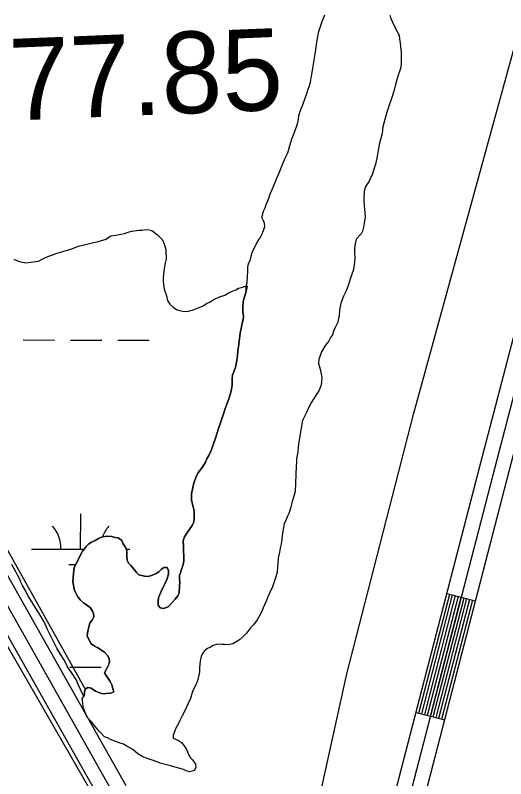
# Model space of a CAD drawing. Extents: x 3187622 to 3225504, y 800805 to 826213.
# Drawn here: x 3194985 to 3195483, y 821154 to 821931 of the extents above; entities that cross this region are included whole.
import ezdxf

# ---------------------------------------------------------------- set-up
doc = ezdxf.new("R2010")
doc.units = 0
for name, color, linetype in [('V-LEVE-TOET', 7, 'Continuous'), ('V-RIVR-RANG-IDEN', 7, 'Continuous'), ('V-ROAD-CNTR', 7, 'Continuous'), ('V-TOPO-SHOR', 7, 'Continuous'), ('V-WETL-SWMP', 7, 'Continuous')]:
    doc.layers.add(name, color=color, linetype=linetype)

msp = doc.modelspace()

# ---------------------------------------------------------------- linework, layer by layer
at = {"layer": 'V-LEVE-TOET'}
msp.add_lwpolyline([(3194448.46, 821917.61), (3194600.02, 821648.84), (3194730.28, 821412.12), (3194889.28, 821132.91), (3195058.79, 820825.95), (3195075.31, 820785.06), (3195080.31, 820773.14), (3195087.46, 820766.12), (3195094.54, 820766.19), (3195101.57, 820771.87), (3195107.58, 820782.68), (3195113.8, 820796.66), (3195176.65, 820852.95), (3195190.5, 820860.17), (3195219.94, 820873.39), (3195237.59, 820893.1), (3195245.88, 820920.55), (3195263.96, 820997.92), (3195322.06, 821260.85), (3195389.92, 821526.08), (3195492.18, 821898.4)], dxfattribs=at)
at = {"layer": 'V-ROAD-CNTR'}
for p, q in [((3195423.6, 821342.83), (3195452.64, 821335.31)), ((3195392.28, 821221.82), (3195421.32, 821214.3))]:
    msp.add_line(p, q, dxfattribs=at)
for points in [[(3195052.99, 820683.09), (3195154.32, 820744.95), (3195247.95, 820813.95), (3195282.48, 820850.34), (3195298.01, 820874.93), (3195309.99, 820910.43), (3195322.68, 820952.97), (3195457.68, 821474.49), (3195761.57, 822638.53), (3196065.13, 823795.15)], [(3196079.64, 823791.35), (3195776.08, 822634.73), (3195472.2, 821470.71), (3195337.13, 820948.94), (3195324.29, 820905.88), (3195311.65, 820868.44), (3195294.38, 820841.09), (3195257.92, 820802.66), (3195162.69, 820732.49), (3195069.7, 820675.72)], [(3195068.35, 820657.32), (3195171.06, 820720.02), (3195267.89, 820791.37), (3195306.28, 820831.83), (3195325.29, 820861.94), (3195338.59, 820901.34), (3195351.59, 820944.92), (3195486.72, 821466.94), (3195790.59, 822630.93), (3196094.15, 823787.54)], [(3193942.66, 823198.97), (3195097.44, 821147.45)], [(3193929.59, 823191.61), (3195084.37, 821140.1)], [(3193916.52, 823184.26), (3195071.3, 821132.74)], [(3195395.18, 821221.06), (3195426.51, 821342.08)], [(3195398.08, 821220.31), (3195429.41, 821341.32)], [(3195400.99, 821219.56), (3195432.31, 821340.57)], [(3195403.89, 821218.81), (3195435.22, 821339.82)], [(3195406.8, 821218.06), (3195438.12, 821339.07)], [(3195409.7, 821217.31), (3195441.03, 821338.32)], [(3195412.61, 821216.55), (3195443.93, 821337.56)], [(3195415.51, 821215.8), (3195446.84, 821336.81)], [(3195418.41, 821215.05), (3195449.74, 821336.06)]]:
    msp.add_lwpolyline(points, dxfattribs=at)
at = {"layer": 'V-TOPO-SHOR'}
for points in [[(3193919.55, 823665.67), (3193784.25, 823601.16), (3193771.38, 823588.29), (3193758.51, 823570.27), (3193761.08, 823554.83), (3193768.81, 823536.81), (3193781.68, 823513.65), (3193817.71, 823446.72), (3193838.31, 823441.57), (3193848.6, 823441.57), (3193861.47, 823441.57), (3193866.62, 823439), (3193866.62, 823433.85), (3193853.75, 823418.41), (3193843.45, 823405.54), (3193843.45, 823397.81), (3193853.75, 823377.22), (3193979.88, 823166.15), (3194268.17, 822641.05), (3194458.65, 822311.57), (3194777.83, 821742.71), (3194960.58, 821415.81), (3195056.27, 821245.25)], [(3193707.03, 823539.39), (3193961.86, 823083.78), (3194226.98, 822610.16), (3194435.48, 822249.79), (3194790.7, 821608.86), (3194893.66, 821433.82), (3195158.79, 820973.07)], [(3195289.48, 821889.2), (3195290.35, 821895.46), (3195290.78, 821898.48), (3195291.87, 821905.44), (3195293.41, 821914.02), (3195297.24, 821925.41), (3195299.51, 821930.98)], [(3195365.52, 821930.68), (3195366.48, 821927.22), (3195368.37, 821923.53), (3195371.91, 821915.92), (3195374.98, 821910.39), (3195375.48, 821906.69), (3195375.98, 821902.29), (3195377, 821892.81), (3195377.27, 821888.18), (3195377.1, 821881.69), (3195376.68, 821877.75), (3195375.78, 821874.5), (3195374.21, 821869.62), (3195371.29, 821860.09), (3195370.17, 821855.91), (3195368.15, 821848.95), (3195366.57, 821844.07), (3195364.77, 821839.19), (3195362.52, 821832.22), (3195358.49, 821817.12), (3195358.29, 821813.65), (3195357.86, 821810.4), (3195356.73, 821806.68), (3195354.94, 821800.41), (3195353.4, 821791.36), (3195352.54, 821785.33), (3195351.2, 821779.3), (3195349.85, 821775.12)], [(3195155.83, 821396.29), (3195157.18, 821400.23), (3195159.23, 821403.96), (3195164.95, 821411.66), (3195166.54, 821415.61), (3195166.97, 821419.09), (3195166.92, 821424.42), (3195166.42, 821428.35), (3195165.46, 821431.81), (3195164.24, 821438.06), (3195164.18, 821444.08), (3195166.62, 821455.22), (3195167.75, 821458.7), (3195168.88, 821461.72), (3195170.93, 821465.22), (3195175.5, 821471.75), (3195178.24, 821476.17), (3195180.05, 821480.13), (3195181.88, 821482.93), (3195184.15, 821488.04), (3195188.66, 821500.59), (3195191.58, 821510.35), (3195193.39, 821515.23), (3195194.51, 821519.41), (3195196.77, 821525.22), (3195198.34, 821530.8), (3195200.6, 821536.84), (3195202.41, 821541.49), (3195203.53, 821544.97), (3195204.87, 821550.08), (3195205.52, 821554.72), (3195205.47, 821560.28), (3195205.89, 821564.92), (3195207.02, 821568.17), (3195209.05, 821573.98), (3195210.15, 821580.24), (3195210.8, 821584.19), (3195211.22, 821589.52), (3195211.87, 821593.46), (3195212.72, 821601.81), (3195213.6, 821607.37), (3195214.71, 821612.02), (3195215.58, 821617.58), (3195216.47, 821621.3), (3195216.9, 821624.78), (3195216.4, 821628.94), (3195216.36, 821633.11), (3195216.54, 821639.13), (3195217.44, 821642.15), (3195218.79, 821646.33), (3195219.68, 821650.05), (3195219.66, 821655.06), (3195220.55, 821659.01), (3195221.18, 821665.5), (3195221.37, 821670.14), (3195221.33, 821674.54), (3195221.99, 821678.02), (3195223.58, 821681.74), (3195225.37, 821688.01), (3195226.5, 821691.03), (3195228.09, 821694.06), (3195229.67, 821698.01), (3195231.96, 821701.5), (3195234.02, 821704.3), (3195235.61, 821707.56), (3195237.42, 821711.75), (3195238.54, 821715.93), (3195238.28, 821719.17), (3195236.86, 821722.4), (3195235.44, 821725.16), (3195237.23, 821731.43), (3195238.82, 821734.92), (3195239.95, 821738.18), (3195242.21, 821743.76), (3195244.48, 821749.57), (3195246.06, 821753.52), (3195248.78, 821759.8), (3195250.59, 821764.45), (3195253.08, 821770.49), (3195257.38, 821780.73), (3195258.97, 821784.68), (3195260.79, 821787.94), (3195261.92, 821790.73), (3195264.39, 821799.33), (3195266.18, 821805.13), (3195267.77, 821809.08), (3195269.58, 821813.5), (3195271.83, 821820.24), (3195272.72, 821824.65), (3195273.14, 821828.59), (3195275.17, 821834.86), (3195277.66, 821840.68), (3195281.27, 821851.14), (3195282.39, 821854.62), (3195283.97, 821859.27), (3195285.1, 821862.52), (3195285.97, 821868.78), (3195287.07, 821874.35), (3195287.73, 821878.76), (3195288.83, 821885.02), (3195289.48, 821889.2)], [(3195349.85, 821775.12), (3195347.82, 821769.31), (3195346.01, 821765.12), (3195344.65, 821762.1), (3195340.54, 821755.81), (3195339.43, 821750.93), (3195339.26, 821744.21), (3195339.29, 821741.2), (3195339.82, 821733.56), (3195340.32, 821729.63), (3195340.37, 821725.23), (3195339.94, 821721.29), (3195338.84, 821715.02), (3195337.95, 821711.08), (3195336.35, 821708.52), (3195331.31, 821702.91), (3195329.98, 821696.64), (3195329.55, 821693.16), (3195329.58, 821689.92), (3195329.88, 821683.21), (3195329.47, 821676.95), (3195328.82, 821672.08), (3195326.79, 821666.5), (3195322.96, 821654.88), (3195320.93, 821649.77), (3195318.43, 821644.88), (3195315.71, 821637.91), (3195314.62, 821630.71), (3195313.98, 821625.38), (3195313.54, 821622.36), (3195312.65, 821618.42), (3195310.16, 821613.07), (3195308.34, 821609.58), (3195307.45, 821605.63), (3195305.39, 821603.07), (3195303.34, 821598.88), (3195300.13, 821595.14), (3195298.08, 821591.88), (3195296.26, 821588.39), (3195294.45, 821583.51), (3195293.56, 821580.49), (3195293.13, 821576.54), (3195294.09, 821573.31), (3195295.28, 821569.38), (3195296.51, 821562.22), (3195296.09, 821557.12), (3195295.43, 821553.87), (3195293.39, 821548.75), (3195290.88, 821544.56), (3195288.37, 821540.83), (3195285.86, 821537.1), (3195284.04, 821533.38), (3195281.09, 821526.86), (3195278.81, 821522.67), (3195277, 821518.72), (3195275.24, 821508.97), (3195274.58, 821504.57), (3195273.7, 821500.16), (3195272.82, 821495.29), (3195272.4, 821490.65), (3195271.98, 821486.71), (3195270.88, 821479.52), (3195270.92, 821476.27), (3195270.49, 821472.1), (3195269.51, 821446.39)], [(3195269.51, 821446.39), (3195267.94, 821441.51), (3195266.14, 821435.24), (3195265.03, 821430.6), (3195263.01, 821424.09), (3195261.42, 821420.6), (3195259.83, 821417.34), (3195258.24, 821413.39), (3195257.58, 821409.91), (3195256.48, 821403.88), (3195255.84, 821398.31), (3195255.2, 821392.75), (3195254.31, 821388.8), (3195253.42, 821384.86), (3195252.32, 821378.59), (3195251.67, 821373.26), (3195251.47, 821370.25), (3195251.06, 821364.22), (3195249.95, 821359.58), (3195246.57, 821349.59), (3195243.85, 821343.77), (3195241.8, 821339.35), (3195240.22, 821335.63), (3195237.04, 821327.96), (3195235.46, 821324.23), (3195233.41, 821320.51), (3195230.67, 821315.85), (3195227.01, 821310.95), (3195224.03, 821307.68), (3195219.92, 821302.31), (3195216.71, 821298.81), (3195213.03, 821295.53), (3195210.04, 821293.88), (3195206.12, 821291.53), (3195201.5, 821290.56), (3195197.79, 821290.76), (3195194.78, 821290.73), (3195190.37, 821291.15), (3195186.22, 821289.72), (3195183.46, 821288.07), (3195180.46, 821286.66), (3195177.7, 821284.54), (3195175.41, 821281.74), (3195174.05, 821278.49), (3195172.94, 821273.84), (3195172.3, 821267.35), (3195172.11, 821262.95), (3195171.45, 821259.7), (3195170.56, 821255.29), (3195168.99, 821250.41), (3195166.25, 821245.52), (3195164.9, 821242.04), (3195163.1, 821236), (3195159.92, 821229.48), (3195157.2, 821223.43), (3195154.47, 821217.62), (3195152.43, 821213.43), (3195150.83, 821210.4), (3195148.33, 821205.75), (3195147.2, 821202.96), (3195145.62, 821198.54), (3195145.42, 821195.53), (3195150.77, 821193.26), (3195154.03, 821191.21), (3195156.84, 821187.76), (3195159.19, 821184.08), (3195161.56, 821178.31), (3195162.98, 821175.54), (3195165.31, 821173.48), (3195168.13, 821169.11), (3195168.63, 821165.64), (3195166.81, 821162.84), (3195161.96, 821161.17), (3195158.7, 821162.3), (3195155.91, 821163.66), (3195142.9, 821167.48), (3195132.22, 821170.16), (3195126.41, 821172.65), (3195122, 821173.77), (3195114.79, 821176.48), (3195109.67, 821179.67), (3195104.53, 821184.02), (3195097.77, 821187.9), (3195094.98, 821189.49), (3195091.5, 821190.39), (3195086.38, 821192.42), (3195082.67, 821193.78), (3195078.71, 821195.82), (3195075.92, 821196.96), (3195070.54, 821202.46), (3195068.43, 821205.22), (3195064.92, 821209.13), (3195063.04, 821211.89), (3195060.7, 821213.95), (3195057.89, 821217.4), (3195056.47, 821220.86), (3195055.04, 821224.32), (3195054.09, 821227.32), (3195053.58, 821231.49), (3195053.08, 821235.88), (3195054.72, 821238.06)], [(3195054.72, 821238.06), (3195054.94, 821238.76), (3195055.37, 821242.23), (3195056.27, 821245.25), (3195058.8, 821247.13), (3195062.28, 821246.47), (3195066.48, 821243.5), (3195069.97, 821241.91), (3195074.15, 821240.79), (3195077.39, 821240.82), (3195081.79, 821241.33), (3195085.25, 821242.52), (3195084.06, 821245.98), (3195083.1, 821249.67), (3195081.44, 821253.13), (3195077.45, 821259.35), (3195075.8, 821261.88), (3195077.62, 821265.83), (3195079.67, 821269.79), (3195080.79, 821273.28), (3195080.53, 821276.52), (3195078.65, 821279.51), (3195075.6, 821282.96), (3195068.85, 821287.53), (3195064.65, 821289.8), (3195062.09, 821291.63), (3195058.31, 821299.24), (3195058.51, 821302.48), (3195059.17, 821305.73), (3195060.96, 821312.93), (3195063.25, 821315.5), (3195064.84, 821318.99), (3195064.58, 821322.23), (3195063.39, 821325.46), (3195061.04, 821328.45), (3195054.05, 821333.48), (3195051.01, 821336.23), (3195048.67, 821339.22), (3195045.36, 821345.67), (3195043.43, 821354.69), (3195044.08, 821358.63), (3195044.27, 821363.03), (3195044.91, 821368.83), (3195051.51, 821381.86), (3195053.56, 821385.59), (3195056.98, 821390.49), (3195059.74, 821393.29), (3195062.5, 821394.94), (3195066.42, 821396.6), (3195069.65, 821398.71), (3195073.8, 821400.37), (3195078.89, 821400.88), (3195083.06, 821400.46), (3195086.55, 821399.57), (3195089.79, 821399.13), (3195093.29, 821396.39), (3195094.71, 821393.16), (3195097.3, 821389.25), (3195098.49, 821385.78), (3195098.54, 821379.99), (3195098.81, 821376.52), (3195100.23, 821373.52), (3195102.56, 821371.23), (3195106.31, 821366.86), (3195108.42, 821364.1), (3195110.76, 821361.81), (3195116.33, 821360.24), (3195120.04, 821359.81), (3195124.43, 821361.24), (3195128.35, 821363.13), (3195131.11, 821364.78), (3195133.41, 821367.12), (3195135.94, 821369.23), (3195139.41, 821369.03), (3195140.83, 821365.8), (3195140.63, 821362.55), (3195139.52, 821357.45), (3195137.25, 821353.03), (3195135.2, 821349.07), (3195132.93, 821344.18), (3195130.89, 821339.3), (3195130.23, 821336.05), (3195130.28, 821330.72), (3195132.39, 821328.2), (3195135.64, 821327.53), (3195140.49, 821328.97), (3195147.59, 821336.91), (3195150.34, 821340.18), (3195151.47, 821342.97), (3195152.1, 821350.16), (3195152.29, 821354.33), (3195152.03, 821357.34), (3195151.77, 821360.81), (3195152.9, 821363.83), (3195154.02, 821367.08), (3195155.6, 821372.19), (3195156.26, 821375.91), (3195156.21, 821380.31), (3195156.16, 821386.1), (3195155.89, 821390.49), (3195155.83, 821396.29)]]:
    msp.add_lwpolyline(points, dxfattribs=at)
at = {"layer": 'V-WETL-SWMP'}
for p, q in [((3194993.13, 821600.44), (3195025.13, 821600.37)), ((3195041.13, 821600.34), (3195073.13, 821600.27)), ((3195089.13, 821600.24), (3195121.13, 821600.18)), ((3195051.54, 821387.71), (3195051.61, 821423.71)), ((3195001.54, 821387.82), (3195055.04, 821387.71)), ((3195097.86, 821387.62), (3195101.54, 821387.61)), ((3195039.51, 821372.31), (3195046.66, 821372.29)), ((3195040.45, 821267.67), (3195072.45, 821267.6))]:
    msp.add_line(p, q, dxfattribs=at)
for points in [[(3195018.29, 821685.44), (3195027.76, 821688.77), (3195033.53, 821690.45), (3195041.39, 821692.84), (3195049.47, 821695.69), (3195070.49, 821700.99), (3195076.5, 821702.67), (3195082.26, 821706.19), (3195087.34, 821707.17), (3195092.2, 821708.14), (3195095.9, 821708.87), (3195098.9, 821709.59), (3195103.29, 821711.26), (3195110.69, 821712.02), (3195113.93, 821712.28), (3195117.17, 821712.78), (3195120.65, 821712.58), (3195123.67, 821711.68), (3195129.73, 821707.34), (3195134.64, 821702.29), (3195136.53, 821698.37), (3195137.98, 821692.36), (3195138.3, 821682.64), (3195137.2, 821677.07), (3195136.1, 821670.34), (3195135.67, 821667.32), (3195135.46, 821664.08), (3195135.5, 821660.14), (3195135.77, 821656.9), (3195136.51, 821652.04), (3195138.65, 821645.35), (3195139.85, 821640.73), (3195142.21, 821636.81), (3195145.95, 821633.6), (3195149.67, 821631.09), (3195155.01, 821629.75), (3195159.65, 821629.56), (3195164.73, 821630.77), (3195171.89, 821633.39), (3195176.04, 821635.28), (3195179.49, 821637.63), (3195182.49, 821638.81), (3195186.87, 821641.63), (3195192.63, 821644.24), (3195197.94, 821646.14), (3195203.01, 821648.97), (3195205.78, 821650.15), (3195209.01, 821651.57), (3195212, 821652.99), (3195215.01, 821653.94), (3195218.01, 821654.9), (3195220.56, 821655.15), (3195219.68, 821650.05), (3195218.79, 821646.34), (3195217.44, 821642.15), (3195216.54, 821639.13), (3195216.36, 821633.11), (3195216.4, 821628.94), (3195216.9, 821624.78), (3195216.47, 821621.3), (3195215.58, 821617.58), (3195214.71, 821612.02), (3195213.6, 821607.37), (3195212.72, 821601.81), (3195211.87, 821593.46), (3195211.22, 821589.52), (3195210.8, 821584.19), (3195210.15, 821580.24), (3195209.05, 821573.98), (3195207.02, 821568.17), (3195205.89, 821564.92), (3195205.47, 821560.28), (3195205.52, 821554.72), (3195204.87, 821550.08), (3195203.53, 821544.97), (3195202.41, 821541.49), (3195200.6, 821536.84), (3195198.34, 821530.8), (3195196.77, 821525.22), (3195194.51, 821519.41), (3195193.39, 821515.23), (3195191.58, 821510.35), (3195188.66, 821500.59), (3195184.15, 821488.04), (3195181.88, 821482.93), (3195180.05, 821480.13), (3195178.24, 821476.17), (3195175.5, 821471.75), (3195170.93, 821465.22), (3195168.88, 821461.72), (3195167.75, 821458.7), (3195166.62, 821455.22), (3195164.18, 821444.08), (3195164.24, 821438.06), (3195165.46, 821431.81), (3195166.42, 821428.35), (3195166.92, 821424.42), (3195166.97, 821419.09), (3195166.54, 821415.61), (3195164.95, 821411.66), (3195159.23, 821403.96)], [(3194983.81, 821682.56), (3194987.53, 821680.98), (3194990.55, 821680.08), (3194995.43, 821678.74), (3195008.61, 821680.71), (3195013.22, 821682.84), (3195018.29, 821685.44)], [(3195159.23, 821403.96), (3195157.18, 821400.23), (3195155.83, 821396.28), (3195155.89, 821390.49), (3195156.16, 821386.1), (3195156.21, 821380.31), (3195156.26, 821375.91), (3195155.6, 821372.19), (3195154.02, 821367.08), (3195152.9, 821363.83), (3195151.77, 821360.81), (3195152.03, 821357.34), (3195152.29, 821354.33), (3195152.1, 821350.16), (3195151.47, 821342.97), (3195150.34, 821340.18), (3195147.59, 821336.91), (3195140.49, 821328.97), (3195135.64, 821327.53), (3195132.39, 821328.2), (3195130.28, 821330.72), (3195130.23, 821336.05), (3195130.89, 821339.3), (3195132.93, 821344.18), (3195135.2, 821349.07), (3195137.25, 821353.03), (3195139.52, 821357.45), (3195140.63, 821362.56), (3195140.83, 821365.8), (3195139.41, 821369.03), (3195135.94, 821369.23), (3195133.41, 821367.12), (3195131.11, 821364.78), (3195128.35, 821363.13), (3195124.43, 821361.24), (3195120.04, 821359.81), (3195116.33, 821360.24), (3195110.76, 821361.81), (3195108.42, 821364.1), (3195106.31, 821366.86), (3195102.56, 821371.23), (3195100.23, 821373.52), (3195098.81, 821376.52), (3195098.54, 821379.99), (3195098.49, 821385.78), (3195097.3, 821389.24), (3195094.71, 821393.16), (3195093.29, 821396.39), (3195089.79, 821399.13), (3195086.55, 821399.57), (3195083.06, 821400.46), (3195078.89, 821400.88), (3195073.8, 821400.37), (3195069.65, 821398.71), (3195066.42, 821396.6), (3195062.5, 821394.94), (3195059.74, 821393.29), (3195056.98, 821390.49), (3195053.56, 821385.59), (3195051.51, 821381.86), (3195044.91, 821368.83), (3195044.27, 821363.03), (3195044.08, 821358.63), (3195043.43, 821354.69), (3195045.36, 821345.67), (3195048.67, 821339.22), (3195051.01, 821336.23), (3195054.05, 821333.48), (3195061.04, 821328.45), (3195063.39, 821325.46), (3195064.58, 821322.23), (3195064.84, 821318.99), (3195063.25, 821315.5), (3195060.96, 821312.93), (3195059.18, 821305.73), (3195058.51, 821302.48), (3195058.31, 821299.24), (3195062.09, 821291.63), (3195064.65, 821289.8), (3195068.84, 821287.53), (3195075.6, 821282.96), (3195078.65, 821279.51), (3195080.53, 821276.52), (3195080.79, 821273.28), (3195079.67, 821269.79), (3195077.62, 821265.84), (3195075.8, 821261.88), (3195077.45, 821259.35), (3195081.45, 821253.13), (3195083.1, 821249.68), (3195084.06, 821245.98), (3195085.25, 821242.52), (3195081.79, 821241.32), (3195077.39, 821240.82), (3195074.15, 821240.79), (3195069.97, 821241.91), (3195066.48, 821243.49), (3195062.28, 821246.47), (3195058.8, 821247.13), (3195056.27, 821245.25), (3195055.37, 821242.23)], [(3195055.37, 821242.23), (3195054.94, 821238.75), (3195054.72, 821238.06), (3195051.89, 821243.59), (3195049.05, 821250.05), (3195047.15, 821254.43), (3195042.21, 821262.26), (3195038.22, 821268.24), (3195036.33, 821271.93), (3195034.45, 821275.39), (3195031.39, 821280.22), (3195027.39, 821287.13), (3195021.72, 821298.66), (3195017.94, 821306.04), (3195014.4, 821313.88), (3195011.34, 821318.95), (3195005.22, 821328.85), (3195001.93, 821334.15), (3194997.93, 821340.59), (3194995.8, 821344.97), (3194992.5, 821350.96), (3194990.85, 821354.19), (3194989.9, 821357.19), (3194981.65, 821372.17)]]:
    msp.add_lwpolyline(points, dxfattribs=at)
for centre, start, end in [((3194996.3, 821388.3), 359.11148, 40.65514), ((3195106.78, 821388.08), 139.11148, 159.62136)]:
    msp.add_arc(centre, 35.25, start, end, dxfattribs=at)

# ---------------------------------------------------------------- texts
at = {"layer": 'V-RIVR-RANG-IDEN'}
msp.add_text('R-277.85', height=83, rotation=2.36676, dxfattribs=at).set_placement((3194802.01, 821816.07))

doc.saveas('drawing.dxf')
